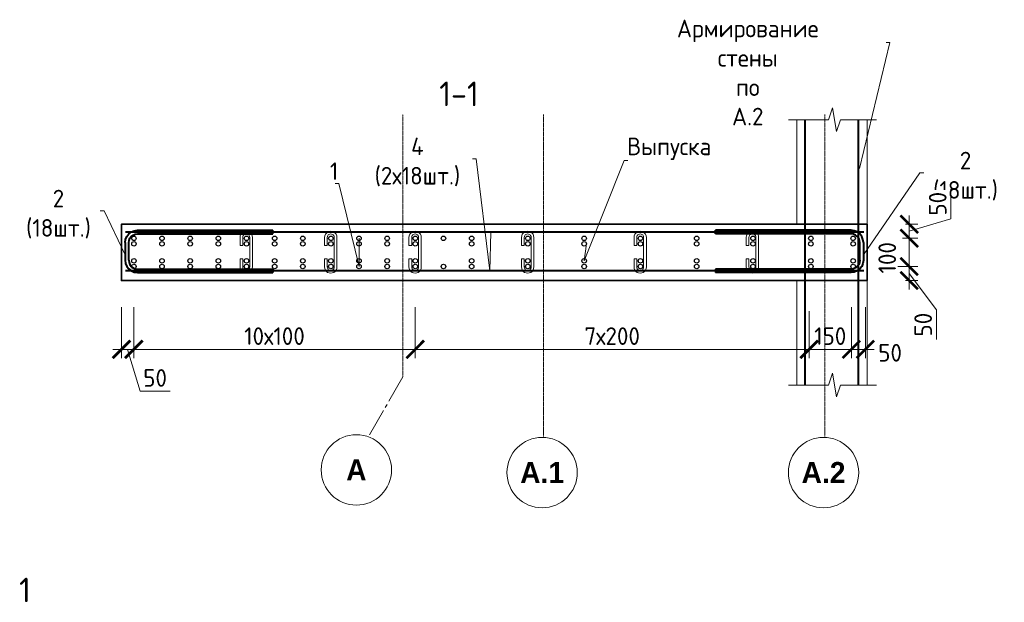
# Model space of a CAD drawing. Header units: millimetres. Extents: x 376598 to 1249954, y -318491 to -22134.
# Tile 343 of 444: x 992998 to 1006994, y -309084 to -300809. Entities that reach past the tile are written whole.
import ezdxf
from ezdxf import colors
from ezdxf.entities.mleader import LeaderData, LeaderLine
from ezdxf.math import Vec2, Vec3

# ---------------------------------------------------------------- set-up
doc = ezdxf.new("R2010")
doc.units = ezdxf.units.MM
for name, pattern in [('______5', [1100, 800, -100, 100, -100]), ('HIDDEN2', [4.7625, 3.175, -1.5875]), ('осевая', [50.8, 31.75, -6.35, 6.35, -6.35])]:
    doc.linetypes.add(name, pattern=pattern)
for name, color, linetype, lineweight in [('1 Стены', 3, 'Continuous', 30), ('Арм_хомуты', 133, 'Continuous', 18), ('Арм_шпильки', 143, 'Continuous', 18), ('Выноски', 20, 'Continuous', 20), ('Оси', 40, '______5', 18), ('подоснова', 151, 'Continuous', 5), ('РАЗМЕРЫ', 1, 'Continuous', 9)]:
    doc.layers.add(name, color=color, linetype=linetype, lineweight=lineweight)
doc.layers.add('Колонна_ бетон', color=7, linetype='Continuous', lineweight=50, true_color=0xb4b496)
doc.styles.add('Century Gothic', font='GOTHIC.TTF')
doc.styles.add('GOST 2.304', font='CS_Gost2304.shx')
doc.styles.add('GOST-2.304_Type-B', font='GOST_Common.ttf')
doc.dimstyles.new('мой 25', dxfattribs={"dimscale": 100, "dimtxt": 2.5, "dimasz": 2.5, "dimexe": 1.25, "dimexo": 0.625, "dimtad": 1, "dimdec": 0, "dimlfac": 0.5, "dimtxsty": 'GOST-2.304_Type-B', "dimblk": 'ARCHTICK', "dimcen": 2.5, "dimdle": 1.25, "dimaunit": 1, "dimadec": 1, "dimazin": 2, "dimtfac": 1, "dimtdec": 0, "dimtmove": 1, "dimatfit": 3, "dimfxl": 6, "dimfxlon": 1, "dimtfill": 1, "dimlwd": -1, "dimlwe": -1, "dimarcsym": 0})

# ---------------------------------------------------------------- blocks, each defined once
blk = doc.blocks.new('_None')
blk = doc.blocks.new('*U1058')
at = {"color": 0, "linetype": 'ByBlock', "lineweight": -2}
for p, q in [((-60, 25), (-60, 410)), ((-50, 410), (-60, 410)), ((-50, 25), (-50, 410)), ((50, 25), (50, 410)), ((50, 410), (60, 410)), ((60, 25), (60, 410)), ((-58.8, 15.9), (-60, 25)), ((-55.3, 7.5), (-58.8, 15.9)), ((-49.7, 0.3), (-55.3, 7.5)), ((-49.1, 18.5), (-50, 25)), ((-42.5, -5.3), (-49.7, 0.3)), ((-46.7, 12.5), (-49.1, 18.5)), ((-42.7, 7.3), (-46.7, 12.5)), ((-37.5, 3.3), (-42.7, 7.3)), ((-31.5, 0.9), (-37.5, 3.3)), ((-25, 0), (-31.5, 0.9)), ((-25, 0), (25, 0)), ((25, 0), (31.5, 0.9)), ((31.5, 0.9), (37.5, 3.3)), ((37.5, 3.3), (42.7, 7.3)), ((42.5, -5.3), (49.7, 0.3)), ((42.7, 7.3), (46.7, 12.5)), ((46.7, 12.5), (49.1, 18.5)), ((49.1, 18.5), (50, 25)), ((49.7, 0.3), (55.3, 7.5)), ((55.3, 7.5), (58.8, 15.9)), ((58.8, 15.9), (60, 25)), ((-34.1, -8.8), (-42.5, -5.3)), ((-25, -10), (-34.1, -8.8)), ((25, -10), (-25, -10)), ((25, -10), (34.1, -8.8)), ((34.1, -8.8), (42.5, -5.3))]:
    blk.add_line(p, q, dxfattribs=at)
at = {"style": 'GOST 2.304', "oblique": 15, "flags": 9}
for tag, p in [('ПОЗИЦИЯ', (1121, -185)), ('ДИАМЕТР', (1121.3, -189.3)), ('КЛАСС', (1121.6, -193.8)), ('ДЛИНА', (1122, -198.5)), ('МАССА', (1122.3, -203.9))]:
    blk.add_attdef(tag, p, '', height=2.5, dxfattribs=at)
blk = doc.blocks.new('_ArchTick')
at = {"color": 0, "linetype": 'ByBlock', "const_width": 0.15}
blk.add_lwpolyline([(-0.5, -0.5), (0.5, 0.5)], dxfattribs=at)
blk = doc.blocks.new('*D1059')
at = {"layer": 'DEFPOINTS', "color": 0, "lineweight": 0, "transparency": 16777216}
for p in [(1005045, -303714, -2880), (1004845, -303913, -2880), (1005642, -303913)]:
    blk.add_point(p, dxfattribs=at)
at = {"layer": 'РАЗМЕРЫ', "color": 0, "linetype": 'Continuous', "transparency": 16777216}
for p, q in [((1006236, -303635), (1006236, -303210)), ((1005591, -303714), (1005767, -303714)), ((1005642, -303589), (1005642, -304038)), ((1005642, -303814), (1006236, -303635)), ((1005546, -303913), (1005767, -303913))]:
    blk.add_line(p, q, dxfattribs=at)
at = {"layer": 'РАЗМЕРЫ', "color": 0, "transparency": 16777216, "xscale": 250, "yscale": 250, "zscale": 250}
for p, rotation in [((1005642, -303714), 90), ((1005642, -303913), 270)]:
    blk.add_blockref('_ArchTick', p, dxfattribs=dict(at, rotation=rotation))
at = {"layer": 'РАЗМЕРЫ', "color": 0, "lineweight": 0, "transparency": 16777216, "insert": (1006048, -303423), "char_height": 250, "attachment_point": 5, "rotation": 90, "style": 'GOST-2.304_Type-B', "bg_fill": 3, "box_fill_scale": 1.1, "bg_fill_color": 256, "bg_fill_true_color": 13158600, "bg_fill_transparency": 0}
blk.add_mtext('50', dxfattribs=at)
blk = doc.blocks.new('*D1060')
at = {"layer": 'DEFPOINTS', "color": 0, "lineweight": 0, "transparency": 16777216}
for p in [(1004845, -304315, -4320), (1005642, -304315), (1005045, -304514, -2880)]:
    blk.add_point(p, dxfattribs=at)
at = {"layer": 'РАЗМЕРЫ', "color": 0, "linetype": 'Continuous', "transparency": 16777216}
for p, q in [((1005642, -304639), (1005642, -304190)), ((1005616, -304315), (1005767, -304315)), ((1005642, -304414), (1006029, -304928)), ((1005591, -304514), (1005767, -304514)), ((1006029, -304928), (1006029, -305353))]:
    blk.add_line(p, q, dxfattribs=at)
at = {"layer": 'РАЗМЕРЫ', "color": 0, "transparency": 16777216, "xscale": 250, "yscale": 250, "zscale": 250}
for p, rotation in [((1005642, -304315), 90), ((1005642, -304514), 270)]:
    blk.add_blockref('_ArchTick', p, dxfattribs=dict(at, rotation=rotation))
at = {"layer": 'РАЗМЕРЫ', "color": 0, "lineweight": 0, "transparency": 16777216, "insert": (1005841, -305140), "char_height": 250, "attachment_point": 5, "rotation": 90, "style": 'GOST-2.304_Type-B', "bg_fill": 3, "box_fill_scale": 1.1, "bg_fill_color": 256, "bg_fill_true_color": 13158600, "bg_fill_transparency": 0}
blk.add_mtext('50', dxfattribs=at)
blk = doc.blocks.new('*D1061')
at = {"layer": 'DEFPOINTS', "color": 0, "lineweight": 0, "transparency": 16777216}
for p in [(1005642, -303913, 2880), (1005642, -303913), (1004845, -304315, -1440)]:
    blk.add_point(p, dxfattribs=at)
at = {"layer": 'РАЗМЕРЫ', "color": 0, "linetype": 'Continuous', "transparency": 16777216}
for p, q in [((1005642, -304440), (1005642, -303788)), ((1005736, -303913), (1005767, -303913)), ((1005376, -304315), (1005767, -304315))]:
    blk.add_line(p, q, dxfattribs=at)
at = {"layer": 'РАЗМЕРЫ', "color": 0, "transparency": 16777216, "xscale": 250, "yscale": 250, "zscale": 250}
for p, rotation in [((1005642, -303913), 90), ((1005642, -304315), 270)]:
    blk.add_blockref('_ArchTick', p, dxfattribs=dict(at, rotation=rotation))
at = {"layer": 'РАЗМЕРЫ', "color": 0, "lineweight": 0, "transparency": 16777216, "insert": (1005330, -304190), "char_height": 250, "attachment_point": 5, "rotation": 90, "style": 'GOST-2.304_Type-B', "bg_fill": 3, "box_fill_scale": 1.1, "bg_fill_color": 256, "bg_fill_true_color": 13158600, "bg_fill_transparency": 0}
blk.add_mtext('100', dxfattribs=at)
blk = doc.blocks.new('*D1062')
at = {"layer": 'DEFPOINTS', "color": 0, "lineweight": 0, "transparency": 16777216}
for p in [(994620, -302193), (998620, -302193), (998620, -305491)]:
    blk.add_point(p, dxfattribs=at)
at = {"layer": 'РАЗМЕРЫ', "color": 0, "linetype": 'Continuous', "transparency": 16777216}
for p, q in [((994620, -304891), (994620, -305616)), ((998620, -304891), (998620, -305616)), ((994495, -305491), (998745, -305491))]:
    blk.add_line(p, q, dxfattribs=at)
at = {"layer": 'РАЗМЕРЫ', "color": 0, "transparency": 16777216, "xscale": 250, "yscale": 250, "zscale": 250, "rotation": 180}
blk.add_blockref('_ArchTick', (994620, -305491), dxfattribs=at)
at = {"layer": 'РАЗМЕРЫ', "color": 0, "transparency": 16777216, "xscale": 250, "yscale": 250, "zscale": 250}
blk.add_blockref('_ArchTick', (998620, -305491), dxfattribs=at)
at = {"layer": 'РАЗМЕРЫ', "color": 0, "lineweight": 0, "transparency": 16777216, "insert": (996620, -305303), "char_height": 250, "attachment_point": 5, "style": 'GOST-2.304_Type-B', "bg_fill": 3, "box_fill_scale": 1.1, "bg_fill_color": 256, "bg_fill_true_color": 13158600, "bg_fill_transparency": 0}
blk.add_mtext('10х100', dxfattribs=at)
blk = doc.blocks.new('*D1063')
at = {"layer": 'DEFPOINTS', "color": 0, "lineweight": 0, "transparency": 16777216}
for p in [(998620, -302193), (1004220, -302192, -1440), (1004220, -305491)]:
    blk.add_point(p, dxfattribs=at)
at = {"layer": 'РАЗМЕРЫ', "color": 0, "linetype": 'Continuous', "transparency": 16777216}
for p, q in [((998620, -304891), (998620, -305616)), ((1004220, -304947), (1004220, -305616)), ((998495, -305491), (1004345, -305491))]:
    blk.add_line(p, q, dxfattribs=at)
at = {"layer": 'РАЗМЕРЫ', "color": 0, "transparency": 16777216, "xscale": 250, "yscale": 250, "zscale": 250, "rotation": 180}
blk.add_blockref('_ArchTick', (998620, -305491), dxfattribs=at)
at = {"layer": 'РАЗМЕРЫ', "color": 0, "transparency": 16777216, "xscale": 250, "yscale": 250, "zscale": 250}
blk.add_blockref('_ArchTick', (1004220, -305491), dxfattribs=at)
at = {"layer": 'РАЗМЕРЫ', "color": 0, "lineweight": 0, "transparency": 16777216, "insert": (1001420, -305303), "char_height": 250, "attachment_point": 5, "style": 'GOST-2.304_Type-B', "bg_fill": 3, "box_fill_scale": 1.1, "bg_fill_color": 256, "bg_fill_true_color": 13158600, "bg_fill_transparency": 0}
blk.add_mtext('7х200', dxfattribs=at)
blk = doc.blocks.new('*D1064')
at = {"layer": 'DEFPOINTS', "color": 0, "lineweight": 0, "transparency": 16777216}
for p in [(1004220, -302192, -1440), (1004820, -302224, -1440), (1004820, -305491)]:
    blk.add_point(p, dxfattribs=at)
at = {"layer": 'РАЗМЕРЫ', "color": 0, "linetype": 'Continuous', "transparency": 16777216}
for p, q in [((1004220, -304947), (1004220, -305616)), ((1004820, -304948), (1004820, -305616)), ((1004095, -305491), (1004945, -305491))]:
    blk.add_line(p, q, dxfattribs=at)
at = {"layer": 'РАЗМЕРЫ', "color": 0, "lineweight": 0, "transparency": 16777216, "insert": (1004520, -305303), "char_height": 250, "attachment_point": 5, "style": 'GOST-2.304_Type-B', "bg_fill": 3, "box_fill_scale": 1.1, "bg_fill_color": 256, "bg_fill_true_color": 13158600, "bg_fill_transparency": 0}
blk.add_mtext('150', dxfattribs=at)
at = {"layer": 'РАЗМЕРЫ', "color": 0, "transparency": 16777216, "xscale": 250, "yscale": 250, "zscale": 250, "rotation": 180}
blk.add_blockref('_ArchTick', (1004220, -305491), dxfattribs=at)
at = {"layer": 'РАЗМЕРЫ', "color": 0, "transparency": 16777216, "xscale": 250, "yscale": 250, "zscale": 250}
blk.add_blockref('_ArchTick', (1004820, -305491), dxfattribs=at)
blk = doc.blocks.new('*D1065')
at = {"layer": 'DEFPOINTS', "color": 0, "lineweight": 0, "transparency": 16777216}
for p in [(1004820, -303263), (1005020, -303263), (1005020, -305491)]:
    blk.add_point(p, dxfattribs=at)
at = {"layer": 'РАЗМЕРЫ', "color": 0, "linetype": 'Continuous', "transparency": 16777216}
for p, q in [((1004820, -304891), (1004820, -305616)), ((1005020, -304891), (1005020, -305616)), ((1004695, -305491), (1005145, -305491))]:
    blk.add_line(p, q, dxfattribs=at)
at = {"layer": 'РАЗМЕРЫ', "color": 0, "transparency": 16777216, "xscale": 250, "yscale": 250, "zscale": 250, "rotation": 180}
blk.add_blockref('_ArchTick', (1004820, -305491), dxfattribs=at)
at = {"layer": 'РАЗМЕРЫ', "color": 0, "lineweight": 0, "transparency": 16777216, "insert": (1005371, -305540), "char_height": 250, "attachment_point": 5, "style": 'GOST-2.304_Type-B', "bg_fill": 3, "box_fill_scale": 1.1, "bg_fill_color": 256, "bg_fill_true_color": 13158600, "bg_fill_transparency": 0}
blk.add_mtext('50', dxfattribs=at)
at = {"layer": 'РАЗМЕРЫ', "color": 0, "transparency": 16777216, "xscale": 250, "yscale": 250, "zscale": 250}
blk.add_blockref('_ArchTick', (1005020, -305491), dxfattribs=at)
blk = doc.blocks.new('*U1066')
for p, q in [((-8, 0), (-7.4, 4.7)), ((-7.4, -4.7), (-8, 0)), ((-7.4, 4.7), (-5.6, 9)), ((-5.6, 9), (-2.7, 12.7)), ((-2.7, 12.7), (1, 15.6)), ((1, 15.6), (5.3, 17.4)), ((5.3, 17.4), (10, 18)), ((34, 18), (10, 18)), ((10, 10), (34, 10)), ((34, 10), (34, 18)), ((72.3, 18), (96.3, 18)), ((72.3, 10), (72.3, 18)), ((96.3, 10), (72.3, 10)), ((100.9, 17.4), (96.3, 18)), ((105.3, 15.6), (100.9, 17.4)), ((109, 12.7), (105.3, 15.6)), ((111.9, 9), (109, 12.7)), ((113.7, 4.7), (111.9, 9)), ((114.3, 0), (113.7, 4.7)), ((-5.6, -9), (-7.4, -4.7)), ((-2.7, -12.7), (-5.6, -9)), ((1, -15.6), (-2.7, -12.7)), ((5.3, -17.4), (1, -15.6)), ((10, -18), (5.3, -17.4)), ((10, -18), (96.3, -18)), ((96.3, -18), (100.9, -17.4)), ((100.9, -17.4), (105.3, -15.6)), ((105.3, -15.6), (109, -12.7)), ((109, -12.7), (111.9, -9)), ((111.9, -9), (113.7, -4.7)), ((113.7, -4.7), (114.3, 0))]:
    blk.add_line(p, q)
at = {"color": 0, "linetype": 'ByBlock', "lineweight": -2}
for p, q in [((0, 0), (0.3, 2.6)), ((0.3, 2.6), (1.3, 5)), ((1.3, 5), (2.9, 7.1)), ((2.9, 7.1), (5, 8.7)), ((5, 8.7), (7.4, 9.7)), ((7.4, 9.7), (10, 10)), ((98.9, 9.7), (96.3, 10)), ((101.3, 8.7), (98.9, 9.7)), ((103.3, 7.1), (101.3, 8.7)), ((104.9, 5), (103.3, 7.1)), ((105.9, 2.6), (104.9, 5)), ((106.3, 0), (105.9, 2.6)), ((0.3, -2.6), (0, 0)), ((1.3, -5), (0.3, -2.6)), ((2.9, -7.1), (1.3, -5)), ((5, -8.7), (2.9, -7.1)), ((7.4, -9.7), (5, -8.7)), ((10, -10), (7.4, -9.7)), ((10, -10), (96.3, -10)), ((96.3, -10), (98.9, -9.7)), ((98.9, -9.7), (101.3, -8.7)), ((101.3, -8.7), (103.3, -7.1)), ((103.3, -7.1), (104.9, -5)), ((104.9, -5), (105.9, -2.6)), ((105.9, -2.6), (106.3, 0))]:
    blk.add_line(p, q, dxfattribs=at)
at = {"style": 'GOST 2.304', "oblique": 15, "flags": 9}
for tag, p in [('ПОЗИЦИЯ', (118, -56.6)), ('ДИАМЕТР', (117.8, -62.2)), ('ДЛИНА', (118.1, -72.5)), ('КЛАСС', (118, -67.8)), ('МАССА', (118.7, -78.2))]:
    blk.add_attdef(tag, p, '', height=2.5, dxfattribs=at)
blk = doc.blocks.new('*D3846')
at = {"layer": 'DEFPOINTS', "color": 0, "lineweight": 0, "transparency": 16777216}
for p in [(994620, -302193), (994445, -304514), (994445, -305491)]:
    blk.add_point(p, dxfattribs=at)
at = {"layer": 'РАЗМЕРЫ', "color": 0, "linetype": 'Continuous', "transparency": 16777216}
for p, q in [((994445, -304891), (994445, -305616)), ((994620, -304891), (994620, -305616)), ((994745, -305491), (994320, -305491)), ((994532, -305491), (994710, -306084)), ((994710, -306084), (995135, -306084))]:
    blk.add_line(p, q, dxfattribs=at)
at = {"layer": 'РАЗМЕРЫ', "color": 0, "transparency": 16777216, "xscale": 250, "yscale": 250, "zscale": 250, "rotation": 180}
blk.add_blockref('_ArchTick', (994445, -305491), dxfattribs=at)
at = {"layer": 'РАЗМЕРЫ', "color": 0, "transparency": 16777216, "xscale": 250, "yscale": 250, "zscale": 250}
blk.add_blockref('_ArchTick', (994620, -305491), dxfattribs=at)
at = {"layer": 'РАЗМЕРЫ', "color": 0, "lineweight": 0, "transparency": 16777216, "insert": (994923, -305897), "char_height": 250, "attachment_point": 5, "style": 'GOST-2.304_Type-B', "bg_fill": 3, "box_fill_scale": 1.1, "bg_fill_color": 256, "bg_fill_true_color": 13158600, "bg_fill_transparency": 0}
blk.add_mtext('50', dxfattribs=at)

msp = doc.modelspace()

# ---------------------------------------------------------------- linework, layer by layer
at = {"color": 0, "linetype": 'ByBlock', "lineweight": 0}
for centre in [(997783.9, -307203.6), (1000424.6, -307241.3), (1004424.6, -307241.3)]:
    msp.add_circle(centre, 500, dxfattribs=at)
at = {"layer": '1 Стены', "color": 252, "linetype": 'HIDDEN2', "lineweight": 0, "true_color": 0x939598}
for p, q in [((994924.8, -303714.2), (994444.8, -303714.2)), ((994444.8, -303714.2), (994444.8, -304514.2)), ((994444.8, -304514.2), (994924.8, -304514.2))]:
    msp.add_line(p, q, dxfattribs=at)
at = {"layer": 'Колонна_ бетон', "color": 180, "linetype": 'Continuous', "lineweight": 35, "transparency": 33554687}
msp.add_lwpolyline([(1005044.8, -304514.2), (994444.8, -304514.2), (994444.8, -303714.2), (1005044.8, -303714.2)], close=True, dxfattribs=at)
at = {"layer": 'Оси', "color": 16, "linetype": '______5', "lineweight": 0, "ltscale": 0.5, "transparency": 33554687}
msp.add_line((998444.8, -305882.7), (997955.5, -306730.1), dxfattribs=at)
at = {"layer": 'РАЗМЕРЫ', "color": 4, "lineweight": 40}
for p, q in [((1004995.9, -303825.3, -2880), (994503.9, -303825.3, -2880)), ((1004995.9, -304375.3, -2880), (994503.9, -304375.3, -2880))]:
    msp.add_line(p, q, dxfattribs=at)
at = {"layer": 'РАЗМЕРЫ'}
msp.add_lwpolyline([(1005175.9, -305998.2), (1004665.9, -305998.2), (1004609.6, -306167), (1004553.4, -305829.5), (1004497.1, -305998.2), (1003925.9, -305998.2)], dxfattribs=at)
at = {"layer": 'РАЗМЕРЫ', "color": 6, "linetype": 'Continuous', "lineweight": 30}
for centre in [(994621.9, -303914.2), (995021.9, -303914.2), (995421.9, -303914.2), (995821.9, -303914.2), (996221.9, -303914.2), (996621.9, -303914.2), (997021.9, -303914.2), (997421.9, -303914.2), (997821.9, -303914.2), (998221.9, -303914.2), (998621.9, -303914.2), (999421.9, -303914.2), (1000221.9, -303914.2), (1001021.9, -303914.2), (1001821.9, -303914.2), (1002621.9, -303914.2), (1003421.9, -303914.2), (1004244.8, -303914.6, -1440), (1004844.8, -303914.6, -1440), (994621.9, -304314.2), (995021.9, -304314.2), (995421.9, -304314.2), (995821.9, -304314.2), (996221.9, -304314.2), (996621.9, -304314.2), (997021.9, -304314.2), (997421.9, -304314.2), (997821.9, -304314.2), (998221.9, -304314.2), (998621.9, -304314.2), (999421.9, -304314.2), (1000221.9, -304314.2), (1001021.9, -304314.2), (1001821.9, -304314.2), (1002621.9, -304314.2), (1003421.9, -304314.2), (1004244.8, -304314.6, -1440), (1004844.8, -304314.6, -1440)]:
    msp.add_circle(centre, 32, dxfattribs=at)
at = {"layer": 'РАЗМЕРЫ', "color": 252, "linetype": 'Continuous', "lineweight": 30, "true_color": 0x939598}
for centre in [(994621.9, -303992.8), (995021.9, -303992.8), (995421.9, -303992.8), (995821.9, -303992.8), (996221.9, -303992.8), (996621.9, -303992.8), (997021.9, -303992.8), (997421.9, -303992.8), (997821.9, -303992.8), (998221.9, -303992.8), (998621.9, -303992.8), (999421.9, -303992.8), (1000221.9, -303992.8), (1001021.9, -303992.8), (1001821.9, -303992.8), (1002621.9, -303992.8), (1003421.9, -303992.8), (1004244.8, -303993.2, -1440), (1004844.8, -303993.2, -1440), (994621.9, -304234.2), (995021.9, -304234.2), (995421.9, -304234.2), (995821.9, -304234.2), (996221.9, -304234.2), (996621.9, -304234.2), (997021.9, -304234.2), (997421.9, -304234.2), (997821.9, -304234.2), (998221.9, -304234.2), (998621.9, -304234.2), (999421.9, -304234.2), (1000221.9, -304234.2), (1001021.9, -304234.2), (1001821.9, -304234.2), (1002621.9, -304234.2), (1003421.9, -304234.2), (1004244.8, -304234.6, -1440), (1004844.8, -304234.6, -1440)]:
    msp.add_circle(centre, 32, dxfattribs=at)

# ---------------------------------------------------------------- block references
at = {"layer": 'Арм_хомуты', "lineweight": 40, "yscale": 5, "zscale": 5}
for p, xscale, rotation in [((994548.2, -304100.3, -2880), -5, 270), ((1004941.3, -304100.3, -2880), 5, 90.00000000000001)]:
    msp.add_blockref('*U1058', p, dxfattribs=dict(at, xscale=xscale, rotation=rotation))

# ---------------------------------------------------------------- texts
at = {"layer": 'Выноски', "style": 'GOST-2.304_Type-B'}
msp.add_text('1', height=350, dxfattribs=at).set_placement((992989.8, -309083.6))
at = {"layer": 'Оси', "color": 16, "linetype": 'Continuous', "lineweight": 25, "transparency": 33554687, "char_height": 600, "attachment_point": 5, "style": 'Century Gothic'}
for s, insert, width in [('\\A1;{\\fCentury Gothic|i0|b1;\\H300.000000;\\W1.000000;\\C16;А}\\P', (997783.9, -307203.6), 920), ('\\A1;{\\fCentury Gothic|i0|b1;\\H300.000000;\\W1.000000;\\C16;А.1}\\P', (1000424.6, -307241.3), 1620), ('\\A1;{\\fCentury Gothic|i0|b1;\\H300.000000;\\W1.000000;\\C16;А.2}\\P', (1004424.6, -307241.3), 1620)]:
    msp.add_mtext(s, dxfattribs=dict(at, insert=insert, width=width))
at = {"layer": 'РАЗМЕРЫ', "insert": (999242.6, -301862, -2880), "char_height": 350, "attachment_point": 5, "style": 'GOST-2.304_Type-B'}
msp.add_mtext_dynamic_manual_height_columns('1-1', width=3941.213, gutter_width=625, heights=[0], dxfattribs=at)

# ---------------------------------------------------------------- leaders
at = {"layer": 'подоснова'}
ml = msp.add_multileader_mtext('Standard', dxfattribs=at)
ml.set_content('4 (2х18шт.)', color=256, style='GOST-2.304_Type-B')
ml.set_leader_properties(color=256, linetype='ByLayer', lineweight=15)
ml.set_arrow_properties(name='NONE')
ml.build(insert=Vec2(0, 0))
ml.multileader.update_dxf_attribs({"text_left_attachment_type": 6, "text_right_attachment_type": 6, "dogleg_length": 10, "arrow_head_size": 18})
ctx = ml.context
ctx.base_point, ctx.char_height, ctx.arrow_head_size, ctx.landing_gap_size, ctx.plane_origin = Vec3(997825.9, -302782.9, -2880), 250, 18, 20, Vec3(996290.4, -302237.8, -2880)
ctx.left_attachment, ctx.right_attachment, ctx.text_align_type = 6, 6, 1
notes = []
notes.append((ctx, [(1, (1, 1, 0), (999486.5, -302782.9, -2880), (-1, 0), 10, [(1, [(999695.9, -303825.3, -2880), (999678.9, -304375.3, -2880)], 0, [])])]))
ctx.mtext.insert, ctx.mtext.width, ctx.mtext.alignment, ctx.mtext.flow_direction = Vec3(998651.2, -302482.9, -2880), 22.898, 2, 5
ml = msp.add_multileader_mtext('Standard', dxfattribs=at)
ml.set_content('Выпуска ', color=256, style='GOST-2.304_Type-B')
ml.set_leader_properties(color=256, linetype='ByLayer', lineweight=15)
ml.set_arrow_properties(name='NONE')
ml.build(insert=Vec2(0, 0))
ml.multileader.update_dxf_attribs({"text_left_attachment_type": 6, "text_right_attachment_type": 6, "dogleg_length": 10, "arrow_head_size": 18})
ctx = ml.context
ctx.base_point, ctx.char_height, ctx.arrow_head_size, ctx.landing_gap_size, ctx.plane_origin = Vec3(1001598.4, -302808.1, -1440), 250, 18, 20, Vec3(998844.8, -301505.6, -1440)
ctx.left_attachment, ctx.right_attachment, ctx.text_align_type = 6, 6, 1
notes.append((ctx, [(0, (1, 1, 0), (1001588.4, -302808.1, -1440), (1, 0), 10, [(1, [(1001053.9, -303992.8, -1440), (1001021.9, -304234.2, -1440)], 0, [])])]))
ctx.mtext.insert, ctx.mtext.width, ctx.mtext.alignment, ctx.mtext.flow_direction = Vec3(1002230.9, -302483.1, -1440), 22.898, 2, 5
ml = msp.add_multileader_mtext('Standard', dxfattribs=at)
ml.set_content('2 (18шт.)', color=256, style='GOST-2.304_Type-B')
ml.set_leader_properties(color=256, linetype='ByLayer', lineweight=15)
ml.set_arrow_properties(name='NONE')
ml.build(insert=Vec2(0, 0))
ml.multileader.update_dxf_attribs({"text_left_attachment_type": 6, "text_right_attachment_type": 6, "dogleg_length": 10, "arrow_head_size": 18})
ctx = ml.context
ctx.base_point, ctx.char_height, ctx.arrow_head_size, ctx.landing_gap_size, ctx.plane_origin = Vec3(1005805.6, -302984.3, -2880), 250, 18, 20, Vec3(1002689, -302978, -2880)
ctx.left_attachment, ctx.right_attachment, ctx.text_align_type = 6, 6, 1
notes.append((ctx, [(0, (1, 1, 0), (1005795.6, -302984.3, -2880), (1, 0), 10, [(0, [(1004991.3, -304147.5, -2880)], 0, [])])]))
ctx.mtext.insert, ctx.mtext.width, ctx.mtext.alignment, ctx.mtext.flow_direction = Vec3(1006443.4, -302684.3, -2880), 22.898, 2, 5
ml = msp.add_multileader_mtext('Standard', dxfattribs=at)
ml.set_content('1 ', color=256, style='GOST-2.304_Type-B')
ml.set_leader_properties(color=256, linetype='ByLayer', lineweight=15)
ml.set_arrow_properties(name='NONE')
ml.build(insert=Vec2(0, 0))
ml.multileader.update_dxf_attribs({"text_left_attachment_type": 6, "text_right_attachment_type": 6, "dogleg_length": 10, "arrow_head_size": 18})
ctx = ml.context
ctx.base_point, ctx.char_height, ctx.arrow_head_size, ctx.landing_gap_size, ctx.plane_origin = Vec3(997409.6, -303135.3), 250, 18, 20, Vec3(996051, -301832.8)
ctx.left_attachment, ctx.right_attachment, ctx.text_align_type = 6, 6, 1
notes.append((ctx, [(1, (1, 1, 0), (997534.6, -303135.3), (-1, 0), 10, [(1, [(997824.4, -303912.6), (997821.9, -304314.2)], 0, [])])]))
ctx.mtext.insert, ctx.mtext.width, ctx.mtext.alignment, ctx.mtext.flow_direction = Vec3(997467.1, -302835.3), 22.898, 2, 5
ml = msp.add_multileader_mtext('Standard', dxfattribs=at)
ml.set_content('2 (18шт.)', color=256, style='GOST-2.304_Type-B')
ml.set_leader_properties(color=256, linetype='ByLayer', lineweight=15)
ml.set_arrow_properties(name='NONE')
ml.build(insert=Vec2(0, 0))
ml.multileader.update_dxf_attribs({"text_left_attachment_type": 6, "text_right_attachment_type": 6, "dogleg_length": 10, "arrow_head_size": 18})
ctx = ml.context
ctx.base_point, ctx.char_height, ctx.arrow_head_size, ctx.landing_gap_size, ctx.plane_origin = Vec3(992911.3, -303524, -2880), 250, 18, 20, Vec3(990808.4, -302978, -2880)
ctx.left_attachment, ctx.right_attachment, ctx.text_align_type = 6, 6, 1
notes.append((ctx, [(1, (1, 1, 0), (994196.9, -303524, -2880), (-1, 0), 10, [(0, [(994498.2, -304147.5, -2880)], 0, [])])]))
ctx.mtext.insert, ctx.mtext.width, ctx.mtext.alignment, ctx.mtext.flow_direction = Vec3(993549.1, -303224, -2880), 22.898, 2, 5
for ctx, leaders in notes:
    for number, flags, end, landing, length, lines in leaders:
        leader = LeaderData()
        leader.index, (leader.has_last_leader_line, leader.has_dogleg_vector, leader.attachment_direction) = number, flags
        leader.last_leader_point, leader.dogleg_vector, leader.dogleg_length = Vec3(end), Vec3(landing), length
        for number, points, colour, breaks in lines:
            line = LeaderLine()
            line.index, line.vertices, line.color, line.breaks = number, Vec3.list(points), colors.encode_raw_color(colour), breaks
            leader.lines.append(line)
        ctx.leaders.append(leader)

# ---------------------------------------------------------------- next in the draw order: dimensions: what is measured, and where the dimension line sits
at = {"layer": 'РАЗМЕРЫ', "lineweight": 0}
dim = msp.add_linear_dim(base=(998619.8, -305490.5), p1=(994619.8, -302192.6), p2=(998619.8, -302192.6), angle=180, text='10х100', dimstyle='мой 25', dxfattribs=at)
dim.commit()
dim.dimension.update_dxf_attribs({"geometry": '*D1062', "text_midpoint": (996619.8, -305303)})
dim = msp.add_linear_dim(base=(1005642.1, -303912.8, 2880), p1=(1005044.8, -303714.2), p2=(1004844.8, -303912.8), angle=90, dimstyle='мой 25', override={"dimlfac": 0.25}, dxfattribs=at)
dim.commit()
dim.dimension.update_dxf_attribs({"geometry": '*D1059', "text_midpoint": (1006048.3, -303572.9, 2880)})
dim = msp.add_linear_dim(base=(1005642.1, -304314.6, 2880), p1=(1005044.8, -304514.2), p2=(1004844.8, -304314.6, -1440), angle=90, dimstyle='мой 25', override={"dimlfac": 0.25}, dxfattribs=at)
dim.commit()
dim.dimension.update_dxf_attribs({"geometry": '*D1060', "text_midpoint": (1006028.6, -304990.2, 2880), "dimtype": 160})

# ---------------------------------------------------------------- next in the draw order: block references
at = {"layer": 'Арм_шпильки', "color": 3, "xscale": 4.875, "yscale": 4.875, "zscale": 4.875, "rotation": 89.99999999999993}
for p in [(996219.1, -304370, -2880), (997419.1, -304370, -2880)]:
    msp.add_blockref('*U1066', p, dxfattribs=at)

# ---------------------------------------------------------------- next in the draw order: dimensions: what is measured, and where the dimension line sits
at = {"layer": 'РАЗМЕРЫ', "lineweight": 0}
for base, p1, p2, text, picture, middle in [((994444.8, -305490.5), (994619.8, -302192.6), (994444.8, -304514.2), '50', '*D3846', (994772.9, -305896.8)), ((1004219.8, -305490.5), (998619.8, -302192.6), (1004219.8, -302192.2, -1440), '7х200', '*D1063', (1001419.8, -305303))]:
    dim = msp.add_linear_dim(base=base, p1=p1, p2=p2, angle=180, text=text, dimstyle='мой 25', dxfattribs=at)
    dim.commit()
    dim.dimension.update_dxf_attribs({"geometry": picture, "text_midpoint": middle})
dim = msp.add_linear_dim(base=(1005642.1, -303912.8), p1=(1004844.8, -304314.6, -1440), p2=(1005642.1, -303912.8, 2880), angle=90, dimstyle='мой 25', override={"dimlfac": 0.25}, dxfattribs=at)
dim.commit()
dim.dimension.update_dxf_attribs({"geometry": '*D1061', "text_midpoint": (1005517.1, -304189.6), "dimtype": 160})

# ---------------------------------------------------------------- next in the draw order: linework, layer by layer
at = {"layer": 'Оси', "color": 16, "linetype": 'осевая', "lineweight": 0, "ltscale": 0.5, "transparency": 33554687}
for p, q in [((998444.8, -305882.7), (998444.8, -302153.7)), ((1000444.8, -306730.1), (1000444.8, -302153.7))]:
    msp.add_line(p, q, dxfattribs=at)
at = {"layer": 'РАЗМЕРЫ', "color": 6, "linetype": 'Continuous', "lineweight": 30}
for centre in [(999021.9, -303914.2), (999021.9, -304314.2)]:
    msp.add_circle(centre, 32, dxfattribs=at)

# ---------------------------------------------------------------- next in the draw order: block references
at = {"layer": 'Арм_шпильки', "color": 3, "xscale": 4.875, "yscale": 4.875, "zscale": 4.875, "rotation": 89.99999999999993}
for p in [(998619.1, -304370, -2880), (1000219.1, -304370, -2880), (1001819.1, -304370, -2880), (1003413.4, -304369.2, -2880)]:
    msp.add_blockref('*U1066', p, dxfattribs=at)

# ---------------------------------------------------------------- next in the draw order: dimensions: what is measured, and where the dimension line sits
at = {"layer": 'РАЗМЕРЫ', "lineweight": 0}
dim = msp.add_linear_dim(base=(1004819.8, -305490.5), p1=(1004219.8, -302192.2, -1440), p2=(1004819.8, -302224.2, -1440), angle=180, dimstyle='мой 25', override={"dimlfac": 0.25}, dxfattribs=at)
dim.commit()
dim.dimension.update_dxf_attribs({"geometry": '*D1064', "text_midpoint": (1004519.8, -305490.5), "dimtype": 160})

# ---------------------------------------------------------------- next in the draw order: linework, layer by layer
at = {"layer": 'Оси', "color": 16, "linetype": 'осевая', "lineweight": 0, "ltscale": 0.5, "transparency": 33554687}
msp.add_line((1004444.8, -306730.1), (1004444.8, -302153.7), dxfattribs=at)
at = {"layer": 'РАЗМЕРЫ', "color": 4, "lineweight": 0}
for p, q in [((1004044.8, -303714.2), (1004044.8, -302229.2)), ((1004044.8, -304513.2), (1004044.8, -305998.2))]:
    msp.add_line(p, q, dxfattribs=at)
at = {"layer": 'РАЗМЕРЫ', "color": 4, "lineweight": 40}
msp.add_line((1004162.4, -305998.2), (1004162.4, -302229.2), dxfattribs=at)
at = {"layer": 'РАЗМЕРЫ'}
msp.add_lwpolyline([(1005175.9, -302229.2), (1004665.9, -302229.2), (1004609.6, -302397.9), (1004553.4, -302060.4), (1004497.1, -302229.2), (1003925.9, -302229.2)], dxfattribs=at)

# ---------------------------------------------------------------- next in the draw order: dimensions: what is measured, and where the dimension line sits
at = {"layer": 'РАЗМЕРЫ', "lineweight": 0}
dim = msp.add_linear_dim(base=(1005019.8, -305490.5), p1=(1004819.8, -303263.5), p2=(1005019.8, -303263.5), angle=180, dimstyle='мой 25', override={"dimlfac": 0.25}, dxfattribs=at)
dim.commit()
dim.dimension.update_dxf_attribs({"geometry": '*D1065', "text_midpoint": (1005370.5, -305727.1), "dimtype": 160})

# ---------------------------------------------------------------- next in the draw order: leaders
at = {"layer": 'подоснова'}
ml = msp.add_multileader_mtext('Standard', dxfattribs=at)
ml.set_content('Армирование стены по А.2', color=256, style='GOST-2.304_Type-B')
ml.set_leader_properties(color=256, linetype='ByLayer', lineweight=15)
ml.set_arrow_properties(name='NONE')
ml.build(insert=Vec2(0, 0))
ml.multileader.update_dxf_attribs({"text_left_attachment_type": 6, "text_right_attachment_type": 6, "dogleg_length": 10, "arrow_head_size": 18})
ctx = ml.context
ctx.base_point, ctx.char_height, ctx.arrow_head_size, ctx.landing_gap_size, ctx.plane_origin = Vec3(1001336.9, -301133.9, -2880), 250, 18, 20, Vec3(1002634.9, -301754.1, -2880)
ctx.left_attachment, ctx.right_attachment, ctx.text_align_type = 6, 6, 1
notes = []
notes.append((ctx, [(1, (1, 1, 0), (1005368.7, -301133.9, -2880), (-1, 0), 10, [(0, [(1004937.2, -302923.5, -2880)], 0, [])])]))
ctx.mtext.insert, ctx.mtext.width, ctx.mtext.alignment, ctx.mtext.flow_direction = Vec3(1003347.8, -300808.9, -2880), 22.898, 2, 5
for ctx, leaders in notes:
    for number, flags, end, landing, length, lines in leaders:
        leader = LeaderData()
        leader.index, (leader.has_last_leader_line, leader.has_dogleg_vector, leader.attachment_direction) = number, flags
        leader.last_leader_point, leader.dogleg_vector, leader.dogleg_length = Vec3(end), Vec3(landing), length
        for number, points, colour, breaks in lines:
            line = LeaderLine()
            line.index, line.vertices, line.color, line.breaks = number, Vec3.list(points), colors.encode_raw_color(colour), breaks
            leader.lines.append(line)
        ctx.leaders.append(leader)

# ---------------------------------------------------------------- next in the draw order: linework, layer by layer
at = {"layer": 'РАЗМЕРЫ', "color": 4, "lineweight": 40}
msp.add_line((1004920.9, -305998.2), (1004920.9, -302229.2), dxfattribs=at)
at = {"layer": 'РАЗМЕРЫ', "color": 4, "lineweight": 0}
for p, q in [((1005044.8, -303714.2), (1005044.8, -302229.2)), ((1005044.8, -304513.2), (1005044.8, -305998.2))]:
    msp.add_line(p, q, dxfattribs=at)

doc.saveas('drawing.dxf')
